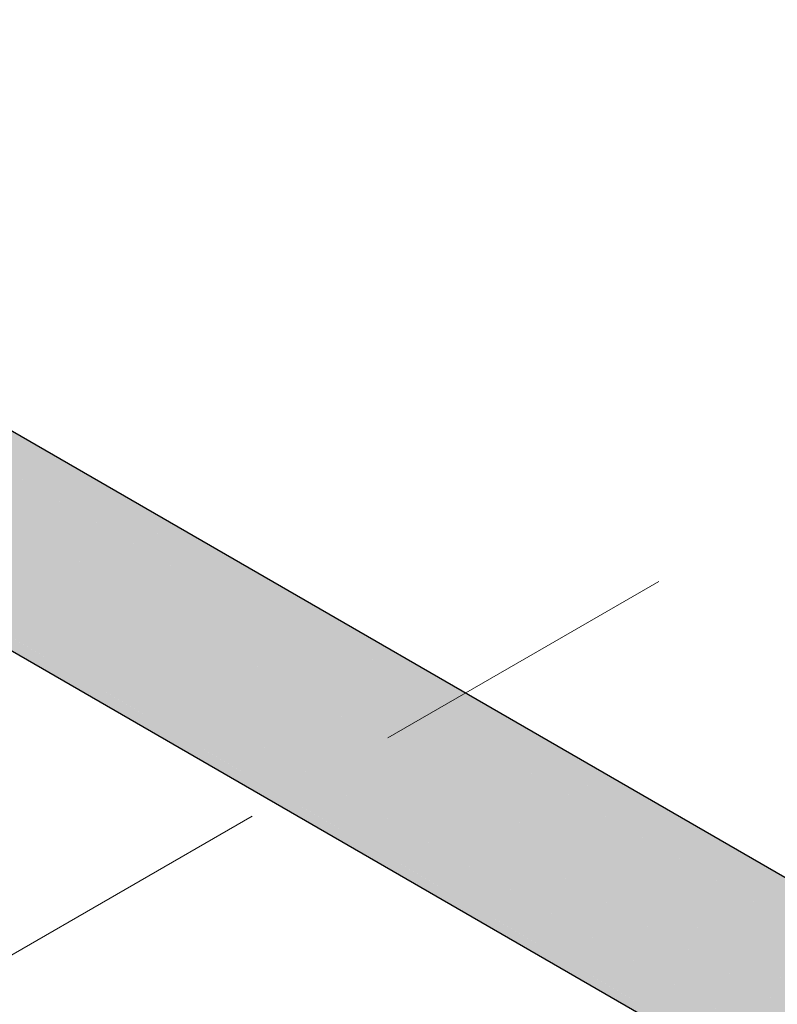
# Model space of a CAD drawing. Header units: millimetres. Extents: x 567 to 934, y -1 to 364.
# Tile 584 of 656: x 758.17 to 758.655, y 68.601 to 69.231. Entities that reach past the tile are written whole.
import ezdxf

# ---------------------------------------------------------------- set-up
doc = ezdxf.new("R2010")
doc.units = ezdxf.units.MM
doc.header["$MEASUREMENT"] = 0
doc.linetypes.add('JIS_02_2.0', pattern=[0.3, 0.2, -0.1])
doc.layers.add('AF-Condutos', color=140, linetype='Continuous', lineweight=25)
doc.layers.add('DI-Área do detalhe', color=10, linetype='JIS_02_2.0', lineweight=0)

msp = doc.modelspace()

# ---------------------------------------------------------------- hatches: boundary and pattern name
at = {"layer": 'AF-Condutos', "linetype": 'Continuous'}
for points in [[(757.90852, 69.11606), (757.89293, 69.11745), (757.87503, 69.10928), (757.8579, 69.09297), (759.66152, 68.05165), (757.95295, 69.06315), (759.67865, 68.06796), (757.93417, 69.09322), (759.69656, 68.07613)], [(757.90852, 69.11606), (757.93633, 69.09988), (759.71215, 68.07473)], [(757.93633, 69.09988), (759.68324, 68.08388), (759.69076, 68.08708)], [(757.84452, 69.07133), (759.64814, 68.03001), (757.8579, 69.09297)], [(759.63925, 68.03529), (759.65356, 68.05625), (757.8579, 69.09297)], [(757.93417, 69.09322), (759.66487, 68.07606), (759.69656, 68.07613)], [(757.8372, 69.04811), (759.64082, 68.00679), (757.84452, 69.07133)], [(759.64043, 68.03446), (757.84452, 69.07133), (759.63017, 68.0131)], [(757.95295, 69.06315), (759.65305, 68.05666), (759.66902, 68.07351)], [(759.632, 68.01188), (757.8372, 69.04811), (759.62677, 67.99427)], [(757.8372, 69.04811), (757.8372, 69.02732), (759.64082, 67.986)], [(759.62899, 67.99283), (757.8372, 69.02732), (759.62794, 67.98302)], [(757.84824, 69.01041), (759.64814, 67.97123), (757.86989, 69.00825)]]:
    msp.add_hatch(color=151, dxfattribs=at).paths.add_polyline_path(points)

# ---------------------------------------------------------------- linework, layer by layer
at = {"layer": 'AF-Condutos'}
for p, q in [((759.71215, 68.07473), (757.93626, 69.10004)), ((757.87625, 68.99424), (759.64814, 67.97123))]:
    msp.add_line(p, q, dxfattribs=at)
at = {"layer": 'DI-Área do detalhe'}
msp.add_lwpolyline([(756.06742, 67.42173), (762.34945, 71.04866), (769.14125, 67.12741), (762.85922, 63.50048), (756.06742, 67.42173)], dxfattribs=at)

doc.saveas('drawing.dxf')
